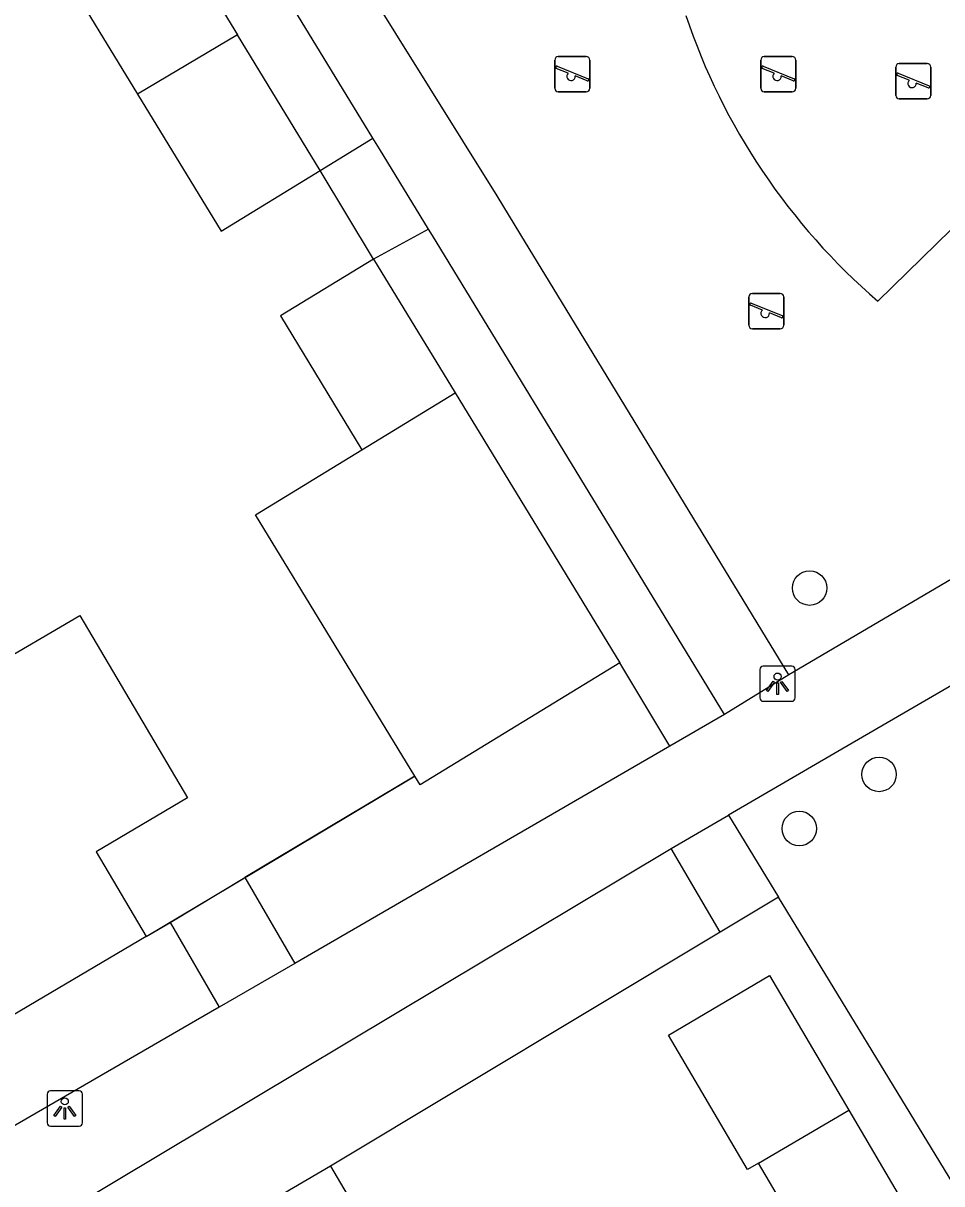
# Model space of a CAD drawing. Extents: x 159718 to 160783, y 383290 to 384030.
# Drawn here: x 160188.91 to 160214.9, y 383374.33 to 383407.16 of the extents above; entities that cross this region are included whole.
import ezdxf

# ---------------------------------------------------------------- set-up
doc = ezdxf.new("R2010")
doc.units = 0
for name, color, linetype in [('IMGEO_Boom', 7, 'Continuous'), ('IMGEO_Groenvoorziening', 7, 'Continuous'), ('IMGEO_Hek', 7, 'Continuous'), ('IMGEO_Lichtpunt', 7, 'Continuous'), ('IMGEO_Muur', 7, 'Continuous'), ('IMGEO_Pand', 7, 'Continuous'), ('IMGEO_Speelvoorziening', 7, 'Continuous'), ('IMGEO_Terreindeel_zand', 7, 'Continuous'), ('IMGEO_Voetpad_open', 7, 'Continuous')]:
    doc.layers.add(name, color=color, linetype=linetype)

msp = doc.modelspace()

# ---------------------------------------------------------------- linework, layer by layer
at = {"layer": 'IMGEO_Boom'}
for centre in [(160211.165, 383391.181), (160213.129, 383385.909), (160210.873, 383384.376)]:
    msp.add_circle(centre, 0.489, dxfattribs=at)
at = {"layer": 'IMGEO_Groenvoorziening'}
for points in [[(160207.21, 383386.705), (160205.789, 383389.062)], [(160199.992, 383385.86), (160195.185, 383382.99)], [(160221.195, 383377.966), (160215.218, 383374.346), (160210.282, 383382.434)], [(160192.386, 383381.318), (160193.063, 383381.722)], [(160208.629, 383381.443), (160197.607, 383374.829)]]:
    msp.add_lwpolyline(points, dxfattribs=at)
at = {"layer": 'IMGEO_Hek'}
for points in [[(160202.322, 383402.274), (160193.721, 383416.069)], [(160202.994, 383401.171), (160202.322, 383402.274)], [(160204.272, 383399.075), (160202.994, 383401.171)], [(160210.579, 383388.728), (160204.272, 383399.075)], [(160225.284, 383397.372), (160210.579, 383388.728)]]:
    msp.add_lwpolyline(points, dxfattribs=at)
at = {"layer": 'IMGEO_Lichtpunt'}
for p, q in [((160209.758, 383388.879), (160209.758, 383388.072)), ((160209.758, 383388.879), (160209.758, 383388.072)), ((160210.66, 383388.974), (160209.852, 383388.974)), ((160210.66, 383388.974), (160209.852, 383388.974)), ((160210.754, 383388.072), (160210.754, 383388.879)), ((160210.754, 383388.072), (160210.754, 383388.879)), ((160209.852, 383387.978), (160210.66, 383387.978)), ((160209.852, 383387.978), (160210.66, 383387.978)), ((160190.489, 383376.954), (160189.681, 383376.954)), ((160190.489, 383376.954), (160189.681, 383376.954)), ((160189.587, 383376.859), (160189.587, 383376.052)), ((160189.587, 383376.859), (160189.587, 383376.052)), ((160190.583, 383376.052), (160190.583, 383376.859)), ((160190.583, 383376.052), (160190.583, 383376.859)), ((160189.681, 383375.958), (160190.489, 383375.958)), ((160189.681, 383375.958), (160190.489, 383375.958))]:
    msp.add_line(p, q, dxfattribs=at)
for points in [[(160210.132, 383388.543), (160210.171, 383388.515), (160209.983, 383388.253), (160209.945, 383388.28), (160210.132, 383388.543)], [(160210.234, 383388.495), (160210.281, 383388.495), (160210.281, 383388.173), (160210.234, 383388.173), (160210.234, 383388.495)], [(160210.344, 383388.515), (160210.382, 383388.542), (160210.569, 383388.28), (160210.53, 383388.252), (160210.344, 383388.515)], [(160189.961, 383376.523), (160190, 383376.495), (160189.812, 383376.233), (160189.774, 383376.26), (160189.961, 383376.523)], [(160190.063, 383376.475), (160190.11, 383376.475), (160190.11, 383376.153), (160190.063, 383376.153), (160190.063, 383376.475)], [(160190.173, 383376.495), (160190.211, 383376.522), (160190.398, 383376.26), (160190.359, 383376.232), (160190.173, 383376.495)]]:
    msp.add_lwpolyline(points, dxfattribs=at)
for centre in [(160210.257, 383388.677), (160190.086, 383376.657)]:
    msp.add_circle(centre, 0.0994, dxfattribs=at)
for centre, start, end in [((160209.852, 383388.879), 90, 180), ((160209.852, 383388.879), 90, 180), ((160210.66, 383388.879), 0, 90), ((160210.66, 383388.879), 0, 90), ((160209.852, 383388.072), 180, 270), ((160209.852, 383388.072), 180, 270), ((160210.66, 383388.072), 270, 0), ((160210.66, 383388.072), 270, 360), ((160189.681, 383376.859), 90, 180), ((160189.681, 383376.859), 90, 180), ((160190.489, 383376.859), 0, 90), ((160190.489, 383376.859), 0, 90), ((160189.681, 383376.052), 180, 270), ((160189.681, 383376.052), 180, 270), ((160190.489, 383376.052), 270, 0), ((160190.489, 383376.052), 270, 360)]:
    msp.add_arc(centre, 0.0946, start, end, dxfattribs=at)
at = {"layer": 'IMGEO_Muur'}
for points in [[(160194.79, 383382.754), (160199.955, 383385.838)], [(160192.386, 383381.318), (160194.79, 383382.754)]]:
    msp.add_lwpolyline(points, dxfattribs=at)
at = {"layer": 'IMGEO_Pand'}
for points in [[(160192.651, 383410.631), (160189.847, 383408.918), (160192.143, 383405.159)], [(160192.651, 383410.631), (160194.971, 383406.834)], [(160194.971, 383406.834), (160192.143, 383405.159)], [(160197.317, 383402.994), (160194.971, 383406.834)], [(160192.143, 383405.159), (160194.512, 383401.281), (160197.317, 383402.994)], [(160198.823, 383400.487), (160196.187, 383398.879), (160198.495, 383395.094)], [(160198.823, 383400.487), (160201.131, 383396.702)], [(160198.495, 383395.094), (160201.131, 383396.702)], [(160201.131, 383396.702), (160205.789, 383389.062)], [(160199.992, 383385.86), (160195.482, 383393.257), (160198.495, 383395.094)], [(160187.924, 383388.895), (160190.508, 383390.403), (160193.555, 383385.244), (160190.972, 383383.719), (160192.386, 383381.318)], [(160205.789, 383389.062), (160200.14, 383385.618), (160199.992, 383385.86)], [(160192.386, 383381.318), (160189.694, 383379.733), (160185.385, 383377.195)], [(160209.719, 383374.911), (160209.404, 383374.726), (160207.166, 383378.528), (160210.033, 383380.216), (160212.271, 383376.413)], [(160209.719, 383374.911), (160212.271, 383376.413)], [(160212.271, 383376.413), (160215.229, 383371.387)], [(160197.607, 383374.829), (160194.854, 383373.209), (160190.544, 383370.673)], [(160197.607, 383374.829), (160200.666, 383369.63)], [(160212.677, 383369.885), (160209.719, 383374.911)]]:
    msp.add_lwpolyline(points, dxfattribs=at)
at = {"layer": 'IMGEO_Speelvoorziening'}
for p, q in [((160204.051, 383406.22), (160204.841, 383406.22)), ((160204.841, 383406.22), (160204.051, 383406.22)), ((160209.881, 383406.22), (160210.671, 383406.22)), ((160210.671, 383406.22), (160209.881, 383406.22)), ((160203.951, 383405.32), (160203.951, 383406.12)), ((160203.951, 383406.12), (160203.951, 383405.32)), ((160204.334, 383405.748), (160203.995, 383405.885)), ((160204.02, 383405.945), (160204.896, 383405.592)), ((160204.941, 383406.12), (160204.941, 383405.32)), ((160204.941, 383405.32), (160204.941, 383406.12)), ((160209.781, 383405.32), (160209.781, 383406.12)), ((160209.781, 383406.12), (160209.781, 383405.32)), ((160210.164, 383405.748), (160209.825, 383405.885)), ((160209.85, 383405.945), (160210.726, 383405.592)), ((160210.771, 383406.12), (160210.771, 383405.32)), ((160210.771, 383405.32), (160210.771, 383406.12)), ((160213.602, 383405.121), (160213.602, 383405.921)), ((160213.602, 383405.921), (160213.602, 383405.121)), ((160213.702, 383406.021), (160214.492, 383406.021)), ((160214.492, 383406.021), (160213.702, 383406.021)), ((160214.592, 383405.921), (160214.592, 383405.121)), ((160214.592, 383405.121), (160214.592, 383405.921)), ((160204.872, 383405.532), (160204.532, 383405.669)), ((160210.702, 383405.532), (160210.362, 383405.669)), ((160213.985, 383405.549), (160213.646, 383405.686)), ((160213.671, 383405.746), (160214.547, 383405.393)), ((160204.841, 383405.22), (160204.051, 383405.22)), ((160204.051, 383405.22), (160204.841, 383405.22)), ((160210.671, 383405.22), (160209.881, 383405.22)), ((160209.881, 383405.22), (160210.671, 383405.22)), ((160214.523, 383405.333), (160214.183, 383405.47)), ((160214.492, 383405.021), (160213.702, 383405.021)), ((160213.702, 383405.021), (160214.492, 383405.021)), ((160209.444, 383398.616), (160209.444, 383399.416)), ((160209.444, 383399.416), (160209.444, 383398.616)), ((160209.544, 383399.516), (160210.334, 383399.516)), ((160210.334, 383399.516), (160209.544, 383399.516)), ((160210.434, 383399.416), (160210.434, 383398.616)), ((160210.434, 383398.616), (160210.434, 383399.416)), ((160209.827, 383399.044), (160209.488, 383399.181)), ((160209.513, 383399.241), (160210.389, 383398.888)), ((160210.365, 383398.828), (160210.025, 383398.965)), ((160210.334, 383398.516), (160209.544, 383398.516)), ((160209.544, 383398.516), (160210.334, 383398.516))]:
    msp.add_line(p, q, dxfattribs=at)
for centre, radius, start, end in [((160204.051, 383406.12), 0.1, 90, 180), ((160204.051, 383406.12), 0.1, 90, 180), ((160204.841, 383406.12), 0.1, 0, 90), ((160204.841, 383406.12), 0.1, 360, 90), ((160209.881, 383406.12), 0.1, 90, 180), ((160209.881, 383406.12), 0.1, 90, 180), ((160210.671, 383406.12), 0.1, 0, 90), ((160210.671, 383406.12), 0.1, 360, 90), ((160204.008, 383405.915), 0.0327, 68.078, 248.078), ((160209.838, 383405.915), 0.0327, 68.078, 248.078), ((160213.702, 383405.921), 0.1, 90, 180), ((160213.702, 383405.921), 0.1, 90, 180), ((160214.492, 383405.921), 0.1, 0, 90), ((160214.492, 383405.921), 0.1, 360, 90), ((160204.413, 383405.658), 0.12, 130.9928, 5.1632), ((160204.884, 383405.562), 0.0327, 248.078, 68.078), ((160210.243, 383405.658), 0.12, 130.9928, 5.1632), ((160210.714, 383405.562), 0.0327, 248.078, 68.078), ((160213.659, 383405.716), 0.0327, 68.078, 248.078), ((160214.064, 383405.459), 0.12, 130.9928, 5.1632), ((160204.051, 383405.32), 0.1, 180, 270), ((160204.051, 383405.32), 0.1, 180, 270), ((160204.841, 383405.32), 0.1, 270, 0), ((160204.841, 383405.32), 0.1, 270, 0), ((160209.881, 383405.32), 0.1, 180, 270), ((160209.881, 383405.32), 0.1, 180, 270), ((160210.671, 383405.32), 0.1, 270, 0), ((160210.671, 383405.32), 0.1, 270, 0), ((160214.535, 383405.363), 0.0327, 248.078, 68.078), ((160213.702, 383405.121), 0.1, 180, 270), ((160213.702, 383405.121), 0.1, 180, 270), ((160214.492, 383405.121), 0.1, 270, 0), ((160214.492, 383405.121), 0.1, 270, 0), ((160209.544, 383399.416), 0.1, 90, 180), ((160209.544, 383399.416), 0.1, 90, 180), ((160210.334, 383399.416), 0.1, 0, 90), ((160210.334, 383399.416), 0.1, 360, 90), ((160209.501, 383399.211), 0.0327, 68.078, 248.078), ((160209.906, 383398.954), 0.12, 130.9928, 5.1632), ((160209.544, 383398.616), 0.1, 180, 270), ((160209.544, 383398.616), 0.1, 180, 270), ((160210.334, 383398.616), 0.1, 270, 0), ((160210.334, 383398.616), 0.1, 270, 0), ((160210.377, 383398.858), 0.0327, 248.078, 68.078)]:
    msp.add_arc(centre, radius, start, end, dxfattribs=at)
at = {"layer": 'IMGEO_Terreindeel_zand'}
msp.add_lwpolyline([(160221.396, 383400.028), (160221.24, 383400.377), (160220.061, 383399.886), (160219.396, 383399.5), (160216.004, 383402.138), (160213.094, 383399.298)], dxfattribs=at)
msp.add_arc((160225.109, 383413.244), 18.408, 198.5713, 229.2526, dxfattribs=at)
at = {"layer": 'IMGEO_Voetpad_open'}
for points in [[(160210.579, 383388.728), (160204.272, 383399.075), (160202.994, 383401.171), (160202.322, 383402.274), (160193.721, 383416.069), (160190.133, 383421.93)], [(160198.803, 383403.911), (160194.227, 383411.408)], [(160197.317, 383402.994), (160198.803, 383403.911)], [(160200.376, 383401.334), (160198.991, 383403.604), (160198.803, 383403.911)], [(160198.823, 383400.487), (160197.317, 383402.994)], [(160200.376, 383401.334), (160198.823, 383400.487)], [(160208.76, 383387.602), (160200.487, 383401.152), (160200.376, 383401.334)], [(160225.284, 383397.372), (160210.579, 383388.728)], [(160219.484, 383390.925), (160211.961, 383386.555), (160208.865, 383384.756)], [(160210.579, 383388.728), (160208.76, 383387.602)], [(160208.76, 383387.602), (160207.21, 383386.705)], [(160207.21, 383386.705), (160196.592, 383380.559)], [(160207.249, 383383.817), (160208.51, 383384.55), (160208.865, 383384.756)], [(160208.865, 383384.756), (160210.282, 383382.434)], [(160187.571, 383372.047), (160207.249, 383383.817)], [(160208.629, 383381.443), (160207.249, 383383.817)], [(160193.063, 383381.722), (160195.185, 383382.99)], [(160195.185, 383382.99), (160196.592, 383380.559)], [(160210.282, 383382.434), (160208.629, 383381.443)], [(160193.063, 383381.722), (160194.453, 383379.321)], [(160196.592, 383380.559), (160194.453, 383379.321)], [(160194.453, 383379.321), (160193.788, 383378.936), (160186.126, 383374.501)]]:
    msp.add_lwpolyline(points, dxfattribs=at)

doc.saveas('drawing.dxf')
